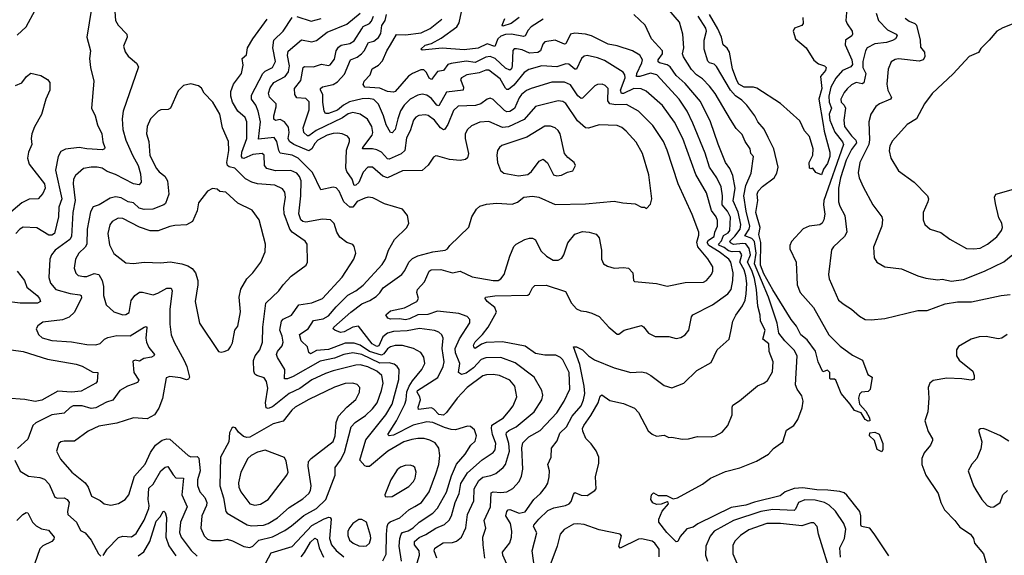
# Model space of a CAD drawing. Extents: x 1550320 to 1685906, y 509093 to 640511.
# Tile 506 of 532: x 1646502 to 1653015, y 621945 to 625491. Entities that reach past the tile are written whole.
import ezdxf

# ---------------------------------------------------------------- set-up
doc = ezdxf.new("R2010")
doc.units = 0

msp = doc.modelspace()

# ---------------------------------------------------------------- linework, layer by layer
at = {"layer": '0CON20XD'}
for points in [[(1646976.2, 625565), (1646946.4, 625375), (1646969.6, 625285), (1646964.4, 625235), (1646971.1, 625175), (1646993.3, 625085), (1646976.9, 624905), (1647000.6, 624855), (1647015.7, 624795), (1647045.4, 624735.4), (1647051.7, 624681.7), (1647064, 624645), (1647063.3, 624635), (1647050.5, 624629.5), (1646946, 624636), (1646895, 624644.2), (1646805, 624634.6), (1646775, 624618.8), (1646755.4, 624585), (1646738.6, 624495), (1646781.1, 624305), (1646760.7, 624250.7), (1646759.5, 624185), (1646732.5, 624075), (1646715, 624064.7), (1646695, 624065.3), (1646615, 624114), (1646525, 624116.7), (1646502, 624105), (1646475.8, 624075)], [(1646485, 625389.2), (1646544.5, 625445), (1646605, 625554)], [(1647126.1, 625605), (1647136.4, 625486.4), (1647152.9, 625455), (1647210.8, 625395), (1647212.5, 625375), (1647188.6, 625315), (1647198.7, 625278.7), (1647220.2, 625250.2), (1647274.4, 625204.4), (1647288.3, 625178.3), (1647185.4, 624885), (1647179.3, 624835), (1647184.7, 624765), (1647203.3, 624693.2), (1647247.2, 624595), (1647285.4, 624525.4), (1647301.1, 624471.1), (1647305.8, 624415), (1647292.6, 624397.4), (1647255, 624404.4), (1647136.6, 624466.6), (1647081.5, 624485), (1647048, 624508), (1647015.3, 624515.3), (1646975, 624515.4), (1646924, 624505), (1646870.3, 624459.7), (1646857.1, 624435), (1646854.7, 624405), (1646869.5, 624295), (1646854.3, 624215), (1646844.2, 624055), (1646834.4, 624035.6), (1646735.7, 623964.3), (1646712.5, 623935), (1646701.5, 623905), (1646695.5, 623784.5), (1646705, 623747.5), (1646740.6, 623705), (1646835, 623677.9), (1646899.1, 623669.1), (1646908.6, 623665), (1646911.5, 623648.5), (1646864.7, 623555.3), (1646829.4, 623520.6), (1646785, 623504.1), (1646655, 623488.1), (1646622, 623465), (1646610, 623445), (1646627.3, 623407.3), (1646650, 623385), (1646715, 623366.4), (1646845, 623359.1), (1646945, 623340.4), (1647005, 623338.2), (1647033.4, 623346.6), (1647063.1, 623376.9), (1647085, 623386.2), (1647145, 623400), (1647231.8, 623398.2), (1647325, 623455.6), (1647338.8, 623458.8), (1647343.8, 623453.8), (1647337.2, 623382.8), (1647340.7, 623355), (1647355, 623320), (1647394.3, 623275), (1647389.2, 623265), (1647373.4, 623256.6), (1647322.4, 623247.6), (1647295, 623230.8), (1647265, 623237.5), (1647250.2, 623229.8), (1647257.1, 623155), (1647290.5, 623105), (1647281.3, 623088.7), (1647252.5, 623077.5), (1647215, 623065.3), (1647165, 623035.3), (1647117.8, 622972.2), (1647075, 622958.2), (1647005, 622920.6), (1646975, 622916.5), (1646915, 622933.3), (1646855, 622934.1), (1646835.6, 622924.4), (1646795, 622886.5), (1646714.2, 622875.8), (1646608.9, 622821.1), (1646589.2, 622805), (1646555, 622714), (1646488.2, 622651.8)], [(1652251.5, 621941.5), (1652155, 622087.9), (1652125, 622123.6), (1652070, 622135), (1652065.5, 622145.5), (1652066.7, 622206.7), (1652059.1, 622235), (1651973.2, 622343.2), (1651955, 622358.5), (1651927.6, 622367.6), (1651847.1, 622377.1), (1651775, 622378.8), (1651682, 622392), (1651625, 622387.9), (1651566.2, 622365), (1651531.9, 622338.1), (1651363.3, 622296.6), (1651305, 622275.9), (1651209.3, 622260.7), (1650986.9, 622153.1), (1650957.9, 622132.1), (1650915, 622119.5), (1650871.1, 622068.9), (1650855.5, 622035), (1650845, 622033.1), (1650782.5, 622095), (1650728.8, 622165), (1650728.8, 622185), (1650752.6, 622237.4), (1650793.3, 622285), (1650792.5, 622295), (1650785, 622298.8), (1650745, 622282.5), (1650715, 622280), (1650691.2, 622291.2), (1650676.2, 622315), (1650681.2, 622345), (1650695, 622358.8), (1650725, 622340), (1650781.2, 622341.2), (1650825, 622318), (1650853.3, 622325), (1651018.8, 622415), (1651071.2, 622455), (1651170.7, 622499.3), (1651266.2, 622523.8), (1651375, 622568.1), (1651456.2, 622615), (1651488.3, 622651.7), (1651551.2, 622695), (1651575, 622773.3), (1651622, 622805), (1651648.9, 622845), (1651677.8, 622922.2), (1651685.3, 622965), (1651675, 623000), (1651644.6, 623045), (1651633.9, 623073.9), (1651644.5, 623265), (1651625, 623303.3), (1651563.7, 623363.7), (1651524.3, 623415), (1651512.1, 623482.1), (1651455.2, 623655), (1651363.7, 623875), (1651373.6, 623945), (1651362.4, 624022.4), (1651345, 624043.1), (1651299.7, 624059.7), (1651328.4, 624105), (1651331.8, 624125), (1651306.5, 624223.5), (1651291.6, 624325), (1651305, 624394.4), (1651340.3, 624475), (1651356.9, 624585), (1651338.9, 624605), (1651333.3, 624635), (1651300, 624685), (1651280.9, 624730.9), (1651240.8, 624770.8), (1651205, 624831.4), (1651102.2, 625002.2), (1651065, 625051.8), (1651018.6, 625098.6), (1650979.3, 625125), (1650945, 625162.3), (1650892.7, 625245), (1650886, 625265), (1650894.7, 625305), (1650889.6, 625395), (1650865.5, 625475), (1650795, 625555.8)], [(1651974.2, 625565), (1651967.1, 625485), (1651975, 625463.8), (1652009.2, 625415), (1652010.8, 625395), (1652006, 625385), (1651965.4, 625354.6), (1651962.9, 625325), (1652006.8, 625225), (1652012, 625195), (1652000.7, 625179.3), (1651944.6, 625155), (1651900.3, 625105), (1651867.2, 625045), (1651853.6, 624985), (1651857.5, 624945), (1651871.2, 624905), (1651856.1, 624865), (1651860.1, 624825), (1651895, 624747.5), (1651945, 624682.8), (1651951.3, 624665), (1651822.2, 624295), (1651818.6, 624265), (1651827.5, 624202.5), (1651821.1, 624165), (1651811.4, 624145), (1651795, 624132.5), (1651725, 624124.4), (1651684.5, 624105.5), (1651607, 624023), (1651595.7, 623995), (1651595.7, 623975), (1651638.8, 623885), (1651645.4, 623735.4), (1651665.5, 623685), (1651751.9, 623585), (1651855.5, 623405.5), (1651930, 623330), (1652010, 623270), (1652076.4, 623236.4), (1652111.7, 623141.7), (1652140, 623125), (1652127, 623043), (1652115, 623030), (1652070, 623025), (1652058.3, 623011.7), (1652050, 622985), (1652056.7, 622945), (1652098.6, 622898.6), (1652124.2, 622855), (1652125.8, 622835), (1652115, 622832.9), (1652094.4, 622844.4), (1652067.5, 622887.5), (1652023.6, 622903.6), (1651996.4, 622946.4), (1651936.4, 623016.4), (1651900, 623105), (1651891.7, 623111.7), (1651865, 623110), (1651860, 623115), (1651860, 623155), (1651845, 623170), (1651815, 623160), (1651784.3, 623225), (1651765.3, 623295.3), (1651711.4, 623371.4), (1651668.1, 623405), (1651641.4, 623461.4), (1651606.1, 623506.1), (1651485, 623701.9), (1651425, 623807.8), (1651403.3, 623865), (1651405.1, 624015), (1651391.2, 624068.8), (1651400, 624115), (1651371.7, 624215), (1651385.3, 624295), (1651380.7, 624335), (1651387.7, 624355), (1651415, 624386.9), (1651493.1, 624445), (1651511.5, 624475), (1651518.9, 624515), (1651490, 624635), (1651452.2, 624712.2), (1651426.7, 624766.7), (1651384.8, 624814.8), (1651364.6, 624855), (1651312.3, 624925), (1651278.7, 624958.7), (1651237.4, 624987.4), (1651204.3, 625025), (1651111.8, 625181.8), (1651095, 625196.9), (1651065, 625206.2), (1651055, 625215.7), (1651028.9, 625295), (1651030.4, 625355), (1651044.7, 625415), (1651040.5, 625435), (1650990.7, 625515)], [(1648905, 621907.8), (1648926.8, 621953.2), (1648927.8, 622082.2), (1648931.9, 622135), (1648939.6, 622155), (1648953.4, 622166.6), (1649016.8, 622193.2), (1649075, 622244.7), (1649115, 622266.8), (1649160.5, 622295), (1649211.2, 622365), (1649255, 622483.8), (1649274.1, 622545.9), (1649280.8, 622605), (1649274.6, 622655), (1649249.4, 622689.4), (1649215, 622708), (1649177.1, 622717.1), (1649135, 622718.8), (1649095, 622712.2), (1649042.7, 622695), (1648936.5, 622635), (1648815, 622533.8), (1648795, 622531.8), (1648785, 622537.5), (1648751.5, 622575), (1648790.7, 622709.3), (1648924.5, 622875.5), (1648965, 622946.5), (1649010.4, 623109.6), (1649011.8, 623175), (1648999.1, 623195), (1648979.2, 623209.2), (1648945, 623219.8), (1648885, 623217.2), (1648765, 623273.4), (1648705, 623286.2), (1648645, 623274.3), (1648585, 623250.9), (1648489.1, 623230.9), (1648310.9, 623129.1), (1648273.1, 623113.1), (1648253.6, 623113.6), (1648256, 623175), (1648206.5, 623255), (1648201.5, 623275), (1648208.1, 623295), (1648237.3, 623332.7), (1648243.8, 623355), (1648238.4, 623395), (1648222.4, 623435), (1648233.9, 623495), (1648245, 623507.3), (1648300, 623535), (1648347.6, 623602.4), (1648435, 623615.4), (1648504.7, 623645.3), (1648635, 623786.9), (1648713.3, 623905), (1648724.4, 623945), (1648715, 623990), (1648705, 624002), (1648665.9, 624015.9), (1648620.6, 624050.6), (1648600, 624085), (1648582.2, 624142.2), (1648558.8, 624165), (1648505, 624170.8), (1648395, 624150), (1648375, 624154.1), (1648362.5, 624165), (1648348.6, 624205), (1648361.5, 624325), (1648363.9, 624425), (1648353.5, 624453.5), (1648335, 624475.8), (1648295, 624492.2), (1648195, 624490.2), (1648135.7, 624505.7), (1648121.8, 624525), (1648119.5, 624595), (1648105.8, 624605.8), (1648045, 624598.1), (1647985, 624572.5), (1647974.7, 624574.7), (1647969.2, 624585), (1647971.3, 624615), (1648003.6, 624705), (1648004, 624814), (1647993.6, 624843.6), (1647945.4, 624885), (1647909.3, 624945), (1647897.7, 624985), (1647897.9, 625015), (1647915.5, 625065), (1647968.5, 625135), (1647979.1, 625189.1), (1647974, 625235), (1648001.4, 625258.6), (1648009.4, 625305), (1648043.3, 625365), (1648138.8, 625495)], [(1649026.5, 621905), (1649012.8, 622005), (1649016.5, 622055), (1649025.3, 622085), (1649034.8, 622095.2), (1649072.3, 622107.7), (1649105, 622127.6), (1649145.4, 622165), (1649235.6, 622224.4), (1649265, 622257.9), (1649326.2, 622363.8), (1649358.8, 622471.2), (1649392.1, 622547.9), (1649449.6, 622615), (1649487.1, 622672.9), (1649515, 622700.8), (1649523.1, 622735), (1649511.1, 622775), (1649485, 622797.1), (1649465, 622798.9), (1649384.6, 622775.4), (1649355, 622777.5), (1649311.6, 622791.6), (1649235, 622823.2), (1649195, 622828.4), (1649105, 622806.7), (1648975, 622739.5), (1648945.5, 622735.5), (1648936.7, 622745), (1648994.3, 622835), (1649049.8, 622945), (1649059, 622975), (1649063, 623027), (1649077.9, 623065), (1649099.6, 623100.4), (1649161.1, 623175), (1649182.1, 623215), (1649176.1, 623256.1), (1649155, 623286.5), (1649106, 623315), (1649035, 623334.7), (1648985, 623333.6), (1648955, 623325.3), (1648935, 623312.5), (1648911.4, 623278.6), (1648895, 623268.9), (1648815, 623294.1), (1648755, 623335.5), (1648715, 623349.5), (1648655, 623349), (1648579.8, 623320.2), (1648545, 623308.3), (1648465, 623300.2), (1648425, 623278.6), (1648415, 623286.7), (1648405, 623324.5), (1648364.1, 623365), (1648353.5, 623406.5), (1648410.9, 623445), (1648445, 623500.4), (1648509, 623511), (1648545, 623530.5), (1648595, 623589.4), (1648673.4, 623666.6), (1648724.8, 623695.2), (1648775, 623732.9), (1648899.6, 623870.4), (1648921.5, 623905), (1648942.2, 623965), (1648980.8, 624035), (1649063.3, 624115), (1649076.4, 624143.6), (1649066.7, 624195), (1649035, 624236.7), (1648915, 624272.5), (1648837.7, 624312.3), (1648806.5, 624316.5), (1648785, 624309.6), (1648735, 624286.5), (1648705, 624250.7), (1648685, 624249.1), (1648645.5, 624285.5), (1648616.2, 624355), (1648595, 624377.1), (1648575, 624382.9), (1648494.5, 624364.5), (1648438.5, 624478.5), (1648345, 624573.8), (1648305, 624593.5), (1648225, 624606.4), (1648215.2, 624625.2), (1648203.7, 624683.7), (1648185, 624710.9), (1648080.6, 624700.6), (1648094.7, 624815.3), (1648080.2, 624885), (1648064.5, 624924.5), (1648035.9, 624965), (1648035, 624991.2), (1648110.3, 625135), (1648125, 625149.4), (1648174.3, 625175.7), (1648194, 625214), (1648177, 625305), (1648183.1, 625355), (1648244.7, 625415.3), (1648305, 625505.7)], [(1649131.3, 621895), (1649146.2, 621945), (1649143.9, 621975), (1649112.8, 622015), (1649114.2, 622035), (1649145, 622062.2), (1649188.5, 622081.5), (1649255, 622124.7), (1649311.8, 622148.2), (1649342.4, 622177.6), (1649357.9, 622205), (1649383.6, 622295), (1649408.8, 622355), (1649420.4, 622419.6), (1649465, 622491.5), (1649562.2, 622577.8), (1649634.5, 622625), (1649647.7, 622642.3), (1649652.4, 622685), (1649630.3, 622745), (1649622.3, 622785), (1649624.5, 622805.5), (1649701.5, 622855), (1649745, 622905.6), (1649765.5, 622935), (1649790.7, 622995), (1649776.7, 623065), (1649744.3, 623105), (1649675, 623135.8), (1649635, 623142.9), (1649589.4, 623140.6), (1649565, 623132.9), (1649461.5, 623055), (1649396.2, 622985), (1649325, 622890), (1649305, 622873.7), (1649275, 622876.2), (1649242.1, 622912.1), (1649225, 622921.8), (1649140.6, 622910.6), (1649137.9, 622925), (1649153.1, 622975), (1649149.1, 622995), (1649130.6, 623025), (1649132.5, 623035), (1649268.7, 623121.3), (1649303.5, 623195), (1649309.2, 623225), (1649297.4, 623315), (1649303.3, 623383.3), (1649295, 623404.2), (1649275, 623421.1), (1649245, 623432.7), (1649146.5, 623446.5), (1649065, 623431.2), (1648975, 623426), (1648935, 623415.2), (1648905, 623390.9), (1648877.9, 623332.1), (1648865, 623326.2), (1648832.6, 623345), (1648742.4, 623462.4), (1648705, 623455.9), (1648647.5, 623425), (1648625, 623420), (1648586, 623435), (1648575.8, 623445), (1648578.9, 623455), (1648692.3, 623555), (1648765, 623608.9), (1648818, 623632), (1648860.9, 623659.1), (1648885, 623681.8), (1648906.2, 623715), (1649029.5, 623805), (1649050.6, 623829.4), (1649075.4, 623885), (1649101, 623909), (1649135, 623926.9), (1649235, 623954.7), (1649315.3, 623964.7), (1649331.9, 623975), (1649346.7, 623995), (1649473, 624117), (1649492.9, 624185), (1649523, 624237), (1649545, 624256.9), (1649589.6, 624270.4), (1649655, 624276.1), (1649760.3, 624269.7), (1649795, 624282.5), (1649836.7, 624315), (1649895, 624323.1), (1649935, 624315.6), (1650045, 624266.5), (1650245, 624271.5), (1650435, 624290), (1650491.7, 624278.3), (1650573, 624273), (1650615, 624250), (1650635, 624250), (1650648.3, 624241.7), (1650675, 624270), (1650682.5, 624305), (1650663.4, 624463.4), (1650621.5, 624605), (1650579.7, 624679.7), (1650513.6, 624753.6), (1650485, 624776.5), (1650455, 624790.5), (1650334.3, 624795.7), (1650265, 624772.5), (1650244, 624775), (1650191.5, 624821.5), (1650115, 624936.2), (1650095, 624949.6), (1650065, 624954.7), (1649915, 624916.8), (1649838.7, 624831.3), (1649735, 624781.4), (1649695, 624776.4), (1649605, 624817.3), (1649545, 624812.9), (1649491.2, 624788.8), (1649463.1, 624765), (1649448.9, 624735), (1649448.5, 624705), (1649471.1, 624605), (1649464.5, 624575.5), (1649451.2, 624565), (1649415, 624558.2), (1649345, 624564.7), (1649268, 624588), (1649255, 624590), (1649238.3, 624581.7), (1649203, 624527), (1649165, 624492.9), (1649035, 624490), (1648935, 624444.2), (1648905, 624454.1), (1648835.3, 624515.3), (1648805, 624514.5), (1648775, 624482.2), (1648745, 624412.7), (1648725.6, 624395), (1648715, 624394.4), (1648701.4, 624435), (1648666.4, 624485), (1648658.6, 624508.6), (1648663, 624627), (1648684.6, 624685), (1648682.6, 624702.6), (1648669.6, 624719.6), (1648635, 624734.6), (1648605, 624739.4), (1648575, 624737.8), (1648535, 624725.6), (1648475, 624694.3), (1648455, 624672.5), (1648435, 624635.3), (1648415, 624622.6), (1648315, 624664), (1648285.9, 624685), (1648277, 624705), (1648283.9, 624745), (1648279.1, 624779.1), (1648254, 624814), (1648225, 624830.3), (1648194.8, 624824.8), (1648182.5, 624832.5), (1648182.8, 624855), (1648199.2, 624915), (1648197.5, 624935), (1648155, 624978.1), (1648147.2, 625005), (1648159.5, 625040.5), (1648183.5, 625075), (1648256.9, 625115), (1648279.7, 625145), (1648286.5, 625185), (1648272.5, 625255), (1648277.6, 625282.4), (1648365, 625357.1), (1648435, 625345.4), (1648465, 625352.5), (1648535, 625408.1), (1648665, 625462.5), (1648753.1, 625535)], [(1648335, 625512.9), (1648429.5, 625480.5), (1648495, 625500)], [(1649567.1, 622015), (1649565.3, 622065), (1649586.2, 622125), (1649574.6, 622175), (1649615.4, 622265.4), (1649621.7, 622358.3), (1649635, 622365.7), (1649685, 622360.7), (1649724.6, 622365.4), (1649765, 622388.1), (1649805, 622433.1), (1649822.4, 622467.6), (1649829.3, 622515), (1649823.3, 622656.7), (1649830.5, 622689.5), (1649870.8, 622729.1), (1649945, 622771.1), (1650055, 622887.3), (1650103.8, 622965), (1650140, 623045), (1650137.6, 623155), (1650095, 623240), (1650079.2, 623255), (1650049.4, 623269.4), (1649975, 623268.8), (1649915, 623280.8), (1649845, 623328.8), (1649695, 623358.2), (1649586.8, 623353.2), (1649557.7, 623342.3), (1649515, 623314.4), (1649508.5, 623318.5), (1649504.7, 623335), (1649515, 623357.8), (1649563.5, 623406.5), (1649600.8, 623455), (1649655.5, 623555), (1649644.4, 623585), (1649593.8, 623625), (1649580, 623645), (1649583.3, 623655), (1649645, 623663.3), (1649862.9, 623667.1), (1649875, 623676.2), (1649895, 623716.2), (1649909.4, 623730.6), (1649985, 623732.9), (1650112.1, 623692.1), (1650152.9, 623615), (1650185, 623576), (1650213.2, 623563.2), (1650249.7, 623559.7), (1650287.6, 623547.6), (1650335.5, 623525.5), (1650398.8, 623455), (1650455, 623408), (1650465, 623408.8), (1650500, 623435), (1650615, 623465.8), (1650628, 623458), (1650662.5, 623415), (1650705, 623394.4), (1650795, 623392.9), (1650845, 623380), (1650875, 623387.1), (1650905, 623404.4), (1650928.2, 623435), (1650946.4, 623523.6), (1650953.9, 623536.1), (1651085, 623602.7), (1651186.5, 623675), (1651208, 623705), (1651219.7, 623765), (1651221.9, 623815), (1651206.4, 623886.4), (1651191.8, 623905), (1651127.9, 623955), (1651060.7, 623995), (1651049.6, 624015), (1651058.4, 624031.6), (1651095.1, 624054.9), (1651100.5, 624085), (1651117.5, 624125), (1651118.8, 624161.2), (1651110, 624185), (1651077.5, 624227.5), (1651045, 624345.7), (1650975, 624465.7), (1650887.8, 624705), (1650832.9, 624812.9), (1650755, 624922.2), (1650645, 625018.5), (1650613.9, 625033.9), (1650565, 625035.8), (1650495, 625002.7), (1650481.9, 625001.9), (1650477.2, 625025), (1650506.6, 625106.6), (1650505.7, 625125.7), (1650493, 625143), (1650370.1, 625220.1), (1650325, 625239.7), (1650255, 625253.1), (1650235, 625248.8), (1650218.8, 625235), (1650185, 625164.4), (1650175, 625163.8), (1650135, 625196.2), (1650115, 625200), (1650055, 625179.3), (1649954.8, 625185.2), (1649869, 625161), (1649838.9, 625141.1), (1649771.5, 625058.5), (1649735, 625028.8), (1649725, 625028.5), (1649715, 625037.8), (1649679.8, 625099.8), (1649605, 625156), (1649585, 625157.1), (1649540.2, 625139.8), (1649460.8, 625125), (1649425, 625107.3), (1649417.5, 625095), (1649437.7, 625045), (1649434.6, 625025.4), (1649325, 625011.1), (1649275, 624921.2), (1649262.3, 624925), (1649225, 624968.4), (1649195, 624991.8), (1649165, 624998.4), (1649135, 624992.2), (1649084.6, 624965), (1649046.1, 624925), (1649021.5, 624888.5), (1649002.8, 624835), (1648985, 624764.5), (1648965, 624742.5), (1648955, 624744.4), (1648925, 624795.6), (1648909.4, 624855), (1648875, 624932.9), (1648845, 624962.5), (1648808.8, 624968.8), (1648766.7, 624966.7), (1648683.8, 624946.2), (1648644.2, 624925.8), (1648605, 624892.3), (1648545, 624869.7), (1648525, 624870), (1648516.2, 624885), (1648508, 624945), (1648508, 624995), (1648492.4, 625025), (1648492.6, 625035), (1648504.2, 625045.8), (1648575, 625061.8), (1648605, 625080), (1648649.4, 625130.6), (1648689.1, 625225), (1648735, 625243.2), (1648762.8, 625265), (1648780.3, 625285), (1648809.2, 625340.8), (1648845, 625349.3), (1648875, 625373.2), (1648891.2, 625398.8), (1648897.4, 625452.6), (1648920.3, 625485), (1648927.6, 625525)], [(1648765, 625429.6), (1648775, 625446.3), (1648815, 625465.9), (1648828.3, 625481.7), (1648841.7, 625515)], [(1649724.7, 621885), (1649698.9, 621945), (1649696.2, 621965), (1649743.8, 622026.2), (1649755.3, 622065), (1649756.9, 622105), (1649747.6, 622155), (1649717.8, 622205), (1649724.8, 622235.2), (1649733.8, 622246.2), (1649745, 622248.8), (1649805, 622222.8), (1649845, 622231.5), (1649903.5, 622315), (1649947.5, 622355), (1649980, 622395), (1649995, 622422.5), (1650004.3, 622465), (1650005.6, 622505), (1649994.5, 622545.5), (1650016.7, 622595), (1650019.4, 622655), (1650057.5, 622702.5), (1650075, 622754.4), (1650118.2, 622795), (1650156.9, 622865), (1650215.3, 622935), (1650232.5, 622975), (1650241, 623015), (1650236.4, 623065), (1650207.7, 623207.7), (1650165, 623325.8), (1650185, 623325.4), (1650225, 623304.5), (1650265.6, 623265), (1650305, 623239.1), (1650435, 623186.9), (1650545.5, 623155.5), (1650615, 623158.8), (1650645, 623152.5), (1650676.1, 623136.1), (1650765, 623070), (1650815, 623052.5), (1650895.4, 623084.6), (1650981.1, 623168.9), (1651075, 623221.2), (1651116, 623305), (1651195, 623376.7), (1651206.6, 623426.6), (1651218.5, 623495), (1651239.5, 623535), (1651284.3, 623595.7), (1651300.8, 623635), (1651308.5, 623675), (1651311.5, 623745), (1651304.4, 623795.6), (1651293.4, 623835), (1651266.6, 623885), (1651279.6, 623935), (1651265, 623956.3), (1651215, 623954.7), (1651189.9, 623959.9), (1651162.2, 623982.2), (1651131.4, 623995), (1651124.8, 624005), (1651143.6, 624026.4), (1651156.9, 624063.1), (1651189, 624081), (1651199.1, 624095), (1651203.2, 624183.2), (1651185, 624222.8), (1651148.1, 624265), (1651151.3, 624325), (1651141.2, 624385), (1651112.9, 624445), (1651064.2, 624514.2), (1651037.3, 624607.3), (1650955.2, 624805.2), (1650916.2, 624886.2), (1650863.9, 624965), (1650715.6, 625125.6), (1650675, 625136.7), (1650604.8, 625114.8), (1650581.2, 625115), (1650584.2, 625135), (1650618.1, 625205), (1650621.8, 625225), (1650605, 625255.5), (1650555, 625285.3), (1650455, 625318.8), (1650395, 625330), (1650283.7, 625383.6), (1650244.7, 625394.7), (1650175, 625402.3), (1650144.4, 625395), (1650115, 625331.1), (1650105, 625329.2), (1650043.9, 625356.1), (1649976.2, 625343.8), (1649961.9, 625328.1), (1649947.8, 625285), (1649930, 625275), (1649875, 625269), (1649825, 625291.2), (1649788.9, 625298.9), (1649772.4, 625297.6), (1649763.6, 625286.4), (1649760, 625185), (1649755, 625166.9), (1649745, 625157.5), (1649715, 625170.5), (1649646.4, 625235), (1649615, 625248.5), (1649585, 625243.3), (1649515, 625206.7), (1649455, 625215.9), (1649355, 625201.9), (1649335, 625194), (1649305, 625155.5), (1649265, 625148.5), (1649225, 625095.6), (1649210, 625105), (1649192, 625142), (1649175, 625158.5), (1649155, 625158.4), (1649100.9, 625135), (1649073.7, 625116.3), (1648985, 625015.6), (1648975, 625011.1), (1648935, 625015.7), (1648885, 625038), (1648785.5, 625045.5), (1648773, 625063), (1648780.8, 625085), (1648819.2, 625125), (1648833.6, 625166.4), (1648875, 625189.2), (1648901.3, 625218.7), (1648930, 625285), (1648955.3, 625324.7), (1648995, 625393.1), (1649055, 625391.4), (1649157.1, 625405), (1649218.1, 625431.9), (1649293.4, 625495)], [(1649964.2, 625495.7), (1649885, 625443.3), (1649865, 625422.7), (1649844.7, 625385.3), (1649835, 625379.3), (1649755, 625396.2), (1649715, 625393), (1649685, 625381.5), (1649664.3, 625365), (1649645, 625314.5), (1649595, 625331.3), (1649535, 625303.6), (1649442.6, 625292.6), (1649296.4, 625303.6), (1649165, 625289.2), (1649156.2, 625295), (1649185, 625323.4), (1649225, 625333.2), (1649290.9, 625369.1), (1649392.7, 625445), (1649408.6, 625471.4), (1649425, 625543.8)], [(1649806.5, 625505), (1649752.9, 625465), (1649698.3, 625448.3), (1649692.5, 625455), (1649712, 625498)], [(1651486.1, 623225), (1651459.1, 623295), (1651456.9, 623345), (1651417.7, 623375), (1651433.1, 623435), (1651402, 623495), (1651399.4, 623535), (1651384, 623594), (1651376.9, 623705), (1651362.5, 623777.5), (1651345, 623830.5), (1651316.1, 623885), (1651335.4, 623935), (1651326.8, 623976.8), (1651305, 624006.5), (1651285, 624010.3), (1651223.4, 624003.4), (1651205, 624012.7), (1651199.6, 624025), (1651232.9, 624057.1), (1651268.3, 624105), (1651272.7, 624135), (1651255, 624217.1), (1651221.7, 624291.7), (1651234.4, 624375), (1651220.1, 624460.1), (1651199.2, 624505), (1651170.8, 624545), (1651123.3, 624666.7), (1651071.1, 624815), (1651005, 624948.5), (1650905, 625068.7), (1650845, 625122.2), (1650805, 625178.6), (1650785, 625191.7), (1650734.2, 625205), (1650725, 625212.9), (1650726.1, 625225), (1650753.9, 625265), (1650754.5, 625285), (1650680.6, 625365), (1650639.4, 625455), (1650565, 625525.5)], [(1651681.4, 625505), (1651684, 625465), (1651675, 625452), (1651626.2, 625435), (1651618.6, 625415), (1651634.5, 625365), (1651704.3, 625304.3), (1651755, 625223.1), (1651785, 625198.9), (1651825.9, 625185.9), (1651836.4, 625175), (1651832, 625155), (1651799, 625115), (1651808.9, 625035), (1651787.8, 624965), (1651816.4, 624796.4), (1651822.8, 624752.8), (1651860.8, 624615), (1651860.4, 624585), (1651845, 624540), (1651818.9, 624501.1), (1651805, 624463.8), (1651768.3, 624478.3), (1651748.8, 624508.8), (1651735, 624503.3), (1651727, 624507), (1651724.7, 624545), (1651747.7, 624595), (1651751.1, 624635), (1651726.7, 624716.7), (1651694.4, 624755), (1651661.7, 624821.7), (1651535, 624936.2), (1651377.6, 625037.6), (1651355, 625045.4), (1651295, 625044.8), (1651259.2, 625065), (1651245, 625087.8), (1651216.3, 625165), (1651197.1, 625277.1), (1651182.4, 625302.4), (1651155, 625325.8), (1651143.3, 625375), (1651119.8, 625429.8), (1651064.9, 625524.9)], [(1652168.5, 625535), (1652183.8, 625485), (1652243.2, 625423.2), (1652298.8, 625395), (1652307.5, 625385), (1652294.5, 625365), (1652275, 625352.8), (1652235, 625340.7), (1652159.5, 625330.5), (1652108.2, 625305), (1652096.1, 625283.9), (1652080.2, 625215), (1652080.2, 625175), (1652098.1, 625135), (1652086.7, 625073.2), (1652075, 625067.5), (1652035, 625075.3), (1652005, 625060.4), (1651975, 625033.6), (1651955, 625010), (1651932.9, 624965), (1651935.5, 624945), (1651955, 624924.5), (1651963.7, 624905), (1651953.1, 624826.9), (1651959, 624785), (1652005, 624721.3), (1652033.2, 624693.2), (1652038.1, 624675), (1652005, 624631.6), (1651969, 624561), (1651931.2, 624445), (1651917.5, 624375), (1651918.6, 624285), (1651927, 624257), (1651961.1, 624195), (1651972.7, 624085), (1651957.7, 624055), (1651885, 623986.5), (1651872.7, 623967.3), (1651851.5, 623805), (1651855.6, 623775), (1651919.2, 623635), (1651955, 623604.3), (1652005, 623574.2), (1652058.3, 623528.3), (1652095, 623506.2), (1652135, 623503.8), (1652225, 623512.9), (1652444.1, 623565.9), (1652505, 623565.3), (1652625, 623608.8), (1652705, 623622.2), (1652797.8, 623622.2), (1652995, 623665.7), (1653055, 623670.6)], [(1652360.3, 625500.3), (1652385, 625482), (1652424.4, 625465), (1652433.9, 625453.9), (1652457.8, 625355), (1652459.8, 625309.8), (1652486.2, 625276.2), (1652489.1, 625245), (1652478, 625225), (1652452.5, 625217.5), (1652315, 625231.9), (1652292.2, 625227.8), (1652267.5, 625212.5), (1652247, 625163), (1652237.3, 625065), (1652244.5, 625025.5), (1652269.6, 624975), (1652261.4, 624965), (1652190, 624935), (1652165, 624916.9), (1652132.2, 624865), (1652118.9, 624815), (1652124.3, 624695), (1652120, 624665), (1652060, 624545), (1652047.8, 624477.8), (1652054.6, 624444.6), (1652081.9, 624385), (1652146, 624265), (1652204, 624185), (1652210, 624165), (1652204.4, 624125), (1652149.2, 623985), (1652154, 623915), (1652172.5, 623885), (1652224.2, 623854.2), (1652335, 623842.5), (1652442.5, 623795), (1652495, 623780), (1652575, 623768.8), (1652605, 623774), (1652665, 623760), (1652745, 623770.8), (1652884.7, 623825.3), (1653011.9, 623888.1), (1653205, 624045.6)], [(1649261.1, 621925), (1649244.7, 621975), (1649248, 621992), (1649303.6, 622026.4), (1649365, 622030), (1649392.1, 622037.9), (1649425.3, 622064.7), (1649453.9, 622126.1), (1649464.5, 622215.5), (1649505.7, 622304.3), (1649509.2, 622385), (1649539.7, 622440.3), (1649565, 622461.8), (1649617.8, 622472.2), (1649652.6, 622487.4), (1649700.9, 622525), (1649715.3, 622545), (1649742.6, 622635), (1649738.3, 622685), (1649719.3, 622745), (1649722, 622758), (1649738.1, 622771.9), (1649785.7, 622794.3), (1649904.4, 622895.6), (1649956.8, 622975), (1649962.5, 623005), (1649956.4, 623035), (1649904.2, 623124.2), (1649779.4, 623219.4), (1649685, 623254.7), (1649585, 623251.9), (1649555, 623240.3), (1649504, 623185), (1649455, 623150.2), (1649425, 623141.8), (1649405, 623154.2), (1649413.5, 623215), (1649384.8, 623284.8), (1649383.5, 623315), (1649411, 623379), (1649480.6, 623485), (1649479.4, 623505), (1649461.4, 623525), (1649406.7, 623545), (1649265, 623560.5), (1649201.9, 623538.1), (1649135, 623536.6), (1649080.6, 623509.4), (1649055, 623503.5), (1649015, 623511.5), (1648955, 623507.2), (1648937.8, 623515), (1648923.5, 623536.5), (1648955, 623563.1), (1649047, 623583), (1649130, 623625), (1649139.2, 623645), (1649129.2, 623685), (1649132.5, 623705), (1649180.6, 623755), (1649211.1, 623825), (1649224.7, 623835.3), (1649287.1, 623837.1), (1649364.5, 623815.5), (1649415, 623825.5), (1649495, 623789.3), (1649635, 623763.2), (1649666.2, 623765), (1649684.3, 623775), (1649706.7, 623805), (1649743.1, 623925), (1649770, 623990), (1649785, 624004), (1649843.3, 624035), (1649875, 624044.2), (1649895, 624043.8), (1649913.9, 624033.9), (1649949.8, 623959.8), (1649987.5, 623925), (1650031.7, 623898.3), (1650065, 623898.5), (1650088.1, 623911.9), (1650101.8, 623935), (1650127.2, 624012.8), (1650175, 624072), (1650225, 624088.6), (1650270, 624085), (1650315, 624070), (1650335, 624047.5), (1650350, 623965), (1650350.6, 623905), (1650364.6, 623874.6), (1650389.8, 623859.8), (1650435, 623846.5), (1650495, 623851.1), (1650530, 623845), (1650558.8, 623815), (1650562.5, 623765), (1650568.3, 623758.3), (1650715, 623744.4), (1650785, 623727.5), (1650905, 623750), (1651026, 623754), (1651045, 623764.4), (1651077.5, 623805), (1651087.1, 623825), (1651086.9, 623855), (1651055, 623906.9), (1650987.6, 623987.6), (1650982.2, 624017.8), (1650995.3, 624065), (1650994.6, 624085), (1650950.5, 624200.5), (1650857.9, 624405), (1650785, 624628), (1650760.4, 624685), (1650690.4, 624790.4), (1650595, 624884.5), (1650515, 624930), (1650445, 624927.8), (1650404.6, 624935), (1650391.6, 624955), (1650394.6, 625034.6), (1650375, 625055.6), (1650355, 625063.3), (1650325, 625063.1), (1650307, 625053), (1650225, 624970.9), (1650215, 624970.4), (1650195, 624986.2), (1650145, 625058.9), (1650105, 625078.2), (1650023, 625077), (1649885, 625035.3), (1649855, 625021.4), (1649821.3, 624995), (1649806.3, 624973.7), (1649776.1, 624903.9), (1649745, 624883.2), (1649725, 624881.8), (1649709.2, 624889.2), (1649635, 624962.2), (1649615, 624970.6), (1649595, 624964.4), (1649552.9, 624935), (1649517.7, 624922.3), (1649401.4, 624918.6), (1649370.9, 624889.1), (1649333.2, 624796.8), (1649315, 624766.7), (1649305, 624761.8), (1649285, 624776.2), (1649245, 624826.7), (1649205, 624856.9), (1649185, 624862.3), (1649142.4, 624857.6), (1649122.5, 624845), (1649107.1, 624825), (1649084.7, 624755.3), (1649060.6, 624709.4), (1649050.4, 624625), (1649026.3, 624603.7), (1648945, 624566.9), (1648935, 624570.4), (1648895, 624613.4), (1648865, 624629.5), (1648835, 624636.8), (1648770.6, 624635), (1648772.2, 624645), (1648832.9, 624727.1), (1648838.2, 624745), (1648830.8, 624785), (1648803.3, 624833.2), (1648755, 624864.7), (1648705, 624876.9), (1648675, 624867.5), (1648638, 624842), (1648462.5, 624757.5), (1648415, 624722.2), (1648405, 624722.8), (1648382.5, 624745), (1648378.1, 624775), (1648415.9, 624894.1), (1648416.7, 624946.7), (1648395, 624968.8), (1648335, 624973.6), (1648321.6, 624995), (1648319.5, 625035), (1648360.9, 625089.1), (1648377.1, 625175), (1648385, 625181.1), (1648445, 625179.6), (1648497.8, 625197.8), (1648545, 625188), (1648555, 625191.2), (1648585, 625228.8), (1648595.9, 625285), (1648609.8, 625310.2), (1648627.4, 625322.6), (1648685, 625333.6), (1648715, 625350.3), (1648765, 625429.6)], [(1653068, 625462), (1653005, 625438.1), (1652966, 625415), (1652915.8, 625355), (1652859.7, 625300.3), (1652843.8, 625275), (1652783.6, 625246.4), (1652676.6, 625133.4), (1652537.9, 625002.1), (1652488, 624935), (1652434.5, 624835.5), (1652372.7, 624797.3), (1652275, 624690), (1652258.9, 624655), (1652253.4, 624623.4), (1652263.6, 624573.6), (1652315, 624490), (1652418.8, 624415), (1652507.5, 624325), (1652512.9, 624305), (1652510, 624285), (1652478.5, 624215), (1652479.5, 624165), (1652488.6, 624135), (1652525, 624104.2), (1652595, 624082.5), (1652655, 624036.9), (1652765, 623976.9), (1652813, 623973), (1652855, 623978.6), (1652905, 624004.2), (1652965, 624054.2), (1652995.8, 624095), (1653003.8, 624115), (1652998.8, 624145), (1652979.5, 624179.5), (1652956, 624275), (1652951.2, 624315), (1652960, 624335), (1653075, 624370)], [(1646474.3, 625055.7), (1646515, 625074.2), (1646545.8, 625115), (1646575, 625137.5), (1646642.7, 625122.7), (1646685.8, 625095.8), (1646701.2, 625075), (1646700.6, 625025), (1646674.4, 624965), (1646646.4, 624863.6), (1646598.8, 624781.2), (1646582, 624735), (1646578, 624705), (1646582, 624665), (1646560.8, 624615), (1646552.5, 624575), (1646565.5, 624535.5), (1646665, 624404.3), (1646670.4, 624375), (1646655, 624340.8), (1646625, 624306), (1646565, 624302.9), (1646515, 624277.5), (1646415, 624193.3)], [(1648025, 621996.2), (1648045, 622004.5), (1648084.5, 622045.5), (1648175, 622068.1), (1648255, 622108.7), (1648300.5, 622139.5), (1648380.7, 622209.3), (1648465, 622254.3), (1648526.4, 622315), (1648587.8, 622475), (1648588.8, 622525), (1648624.3, 622575.7), (1648649.4, 622625), (1648694.1, 622795), (1648720, 622825), (1648789.3, 622870.7), (1648836.6, 622915), (1648865.8, 622955), (1648894.7, 623035), (1648905.8, 623085), (1648897.6, 623135), (1648865.4, 623165), (1648805, 623192.6), (1648755, 623204.8), (1648725, 623203.3), (1648575, 623165.7), (1648525, 623147.4), (1648435, 623106.3), (1648355, 623049.5), (1648284.2, 623015.8), (1648175, 622927.1), (1648145.7, 622915.7), (1648131.4, 622921.4), (1648126.9, 622955), (1648142.2, 623052.2), (1648135.3, 623095.3), (1648119.7, 623119.7), (1648070, 623135), (1648058.2, 623145), (1648051.1, 623165), (1648047.6, 623235), (1648058.8, 623265), (1648090, 623305), (1648108.9, 623355), (1648109.2, 623455), (1648130.9, 623615), (1648216.7, 623695), (1648244, 623736), (1648297.6, 623792.4), (1648396.2, 623865), (1648406.2, 623885), (1648404.4, 624004.4), (1648389.2, 624025), (1648305, 624083.5), (1648289.3, 624105), (1648250.3, 624205), (1648248.1, 624245), (1648260.4, 624315), (1648255, 624348.8), (1648240.4, 624370.4), (1648188.8, 624395), (1648075, 624404.7), (1648036.4, 624416.4), (1647995, 624437.8), (1647925, 624507.8), (1647887, 624517), (1647876.9, 624525), (1647872.4, 624545), (1647885.9, 624625.9), (1647883.7, 624683.7), (1647843.6, 624775), (1647826.4, 624865), (1647778.8, 624945), (1647721.1, 625005), (1647705, 625038.8), (1647685, 625052.9), (1647635, 625066.7), (1647585, 625054.5), (1647550.7, 625019.3), (1647498.4, 624905), (1647485, 624896.6), (1647436.3, 624893.7), (1647417.9, 624885), (1647366.2, 624833.8), (1647345, 624783.8), (1647339.6, 624735), (1647355.4, 624685), (1647362, 624592), (1647406.2, 624505), (1647423.8, 624483.8), (1647461.9, 624455), (1647479.4, 624425), (1647488.9, 624335), (1647465.7, 624275), (1647454.6, 624265.4), (1647382.4, 624237.6), (1647325, 624233.3), (1647292.9, 624242.9), (1647255, 624279.6), (1647220, 624285), (1647172.5, 624312.5), (1647135, 624319.2), (1647101.2, 624308.8), (1647027.1, 624265), (1646987.3, 624252.7), (1646969.3, 624219.3), (1646948.4, 624105), (1646945.3, 624005), (1646935.7, 623984.3), (1646892.1, 623945), (1646870, 623905), (1646862.3, 623845), (1646872.8, 623812.8), (1646888.3, 623798.3), (1646925, 623790.4), (1646945, 623791.5), (1646995, 623809.7), (1647025.5, 623805), (1647047.7, 623765), (1647056.2, 623725), (1647055.5, 623665.5), (1647074, 623604), (1647125, 623556.7), (1647185, 623536.9), (1647205, 623538.1), (1647225, 623552), (1647238.5, 623631.5), (1647263.3, 623665), (1647293.7, 623686.3), (1647315, 623688), (1647385, 623670), (1647415, 623679.6), (1647475, 623713.8), (1647504.6, 623714.6), (1647510, 623695), (1647494.7, 623575), (1647494.7, 623475), (1647504.5, 623405), (1647524.6, 623355), (1647590.5, 623235), (1647607.5, 623195), (1647624.3, 623125), (1647618.2, 623111.8), (1647605, 623105.8), (1647565, 623118.9), (1647495, 623127.8), (1647470.6, 623119.4), (1647446.4, 622983.6), (1647421.7, 622918.3), (1647394.3, 622875), (1647345, 622849.4), (1647255, 622854), (1647145, 622819.1), (1647025, 622800), (1646955, 622767.3), (1646865, 622700), (1646795, 622700.9), (1646775, 622696.4), (1646761.8, 622685), (1646745.6, 622635), (1646771.1, 622581.1), (1646845.7, 622495), (1646934.4, 622425), (1646954, 622396), (1646976.7, 622336.7), (1647035, 622308.6), (1647061.2, 622285), (1647105, 622276.7), (1647155, 622287.8), (1647198.6, 622315), (1647223.9, 622346.1), (1647261.3, 622468.7), (1647332.7, 622547.3), (1647366.9, 622625), (1647400, 622675), (1647445, 622707.3), (1647475, 622716.9), (1647495, 622713.3), (1647615.8, 622605.8), (1647635, 622596.9), (1647675, 622598.2), (1647687.6, 622587.6), (1647696.5, 622505), (1647678.6, 622445), (1647677.6, 622407.6), (1647693.8, 622365), (1647726.4, 622326.4), (1647738.8, 622295), (1647736.6, 622273.4), (1647706.8, 622205), (1647700.9, 622125), (1647722.8, 622072.8), (1647745, 622052.1), (1647772.4, 622042.4), (1647835, 622043.4), (1647875, 622051.2), (1647910.6, 622040.6), (1647985, 622002.5), (1648025, 621996.2)], [(1649802.6, 624457.4), (1649862.9, 624467.1), (1649887.5, 624485), (1649938.8, 624555), (1649965, 624566.7), (1649994.1, 624544.1), (1650032, 624465), (1650055, 624458.1), (1650085, 624462.5), (1650125, 624482), (1650160.5, 624489.5), (1650178, 624525), (1650170, 624545), (1650127.9, 624577.9), (1650106, 624605), (1650076.9, 624735), (1650065, 624758), (1650045, 624775.7), (1650014.2, 624785.8), (1649975, 624785.7), (1649857.7, 624712.3), (1649691.9, 624658.1), (1649675, 624645.8), (1649662.5, 624625), (1649657.1, 624595), (1649663.3, 624545), (1649683, 624493), (1649703.9, 624473.9), (1649802.6, 624457.4)], [(1647835, 623288.8), (1647855, 623293.8), (1647882.5, 623305), (1647896.7, 623325), (1647908.6, 623351.4), (1647924.2, 623435.8), (1647945, 623462.5), (1647962.9, 623557.1), (1647953.6, 623655), (1647963.8, 623706.2), (1648003.7, 623776.3), (1648044, 623815), (1648098, 623885), (1648125.8, 623955), (1648127.1, 624005), (1648085.4, 624165.4), (1648040.7, 624230.7), (1647945, 624275.3), (1647865, 624348.6), (1647826.4, 624353.6), (1647808.1, 624368.1), (1647777.3, 624372.7), (1647744, 624355), (1647685, 624278.8), (1647675.6, 624225), (1647644.2, 624155), (1647605, 624131.8), (1647527.4, 624127.4), (1647495, 624121.5), (1647417.7, 624092.3), (1647365, 624093.4), (1647295, 624118.2), (1647185, 624174.5), (1647153.8, 624176.2), (1647112.5, 624155), (1647097, 624133), (1647085.4, 624075), (1647095, 624001.2), (1647125, 623942.5), (1647205, 623880.8), (1647255, 623877.3), (1647325, 623885.6), (1647435, 623881.4), (1647496.8, 623886.8), (1647575, 623874.4), (1647615, 623860.6), (1647642.9, 623842.9), (1647665.6, 623815), (1647679.4, 623765), (1647680, 623735), (1647662.9, 623625), (1647691.1, 623481.1), (1647817.5, 623295), (1647835, 623288.8)], [(1646485.3, 623825.3), (1646534.5, 623765), (1646549.2, 623719.2), (1646617.8, 623665), (1646633.5, 623645), (1646638.6, 623625), (1646620, 623615), (1646505, 623615.2), (1646401.7, 623628.2)], [(1653035, 623406.2), (1652997.9, 623382.1), (1652975, 623378.2), (1652895, 623392.6), (1652848.8, 623391.2), (1652795, 623374.8), (1652712.3, 623327.7), (1652699.1, 623305), (1652699.5, 623265), (1652717.6, 623237.6), (1652806.2, 623165), (1652816.2, 623135), (1652816.2, 623115), (1652810.7, 623109.3), (1652795, 623104.2), (1652733.5, 623113.5), (1652635, 623117.1), (1652545, 623101.4), (1652522, 623085), (1652510.8, 623055), (1652516, 622985), (1652510, 622895), (1652489.2, 622835), (1652511.1, 622765), (1652539.2, 622715), (1652539.2, 622705), (1652526.5, 622673.5), (1652485, 622623.8), (1652468.6, 622585), (1652469.4, 622545), (1652495.6, 622475), (1652578.6, 622355), (1652595.6, 622295), (1652619.2, 622245), (1652688, 622175), (1652721.1, 622131.1), (1652792.5, 622085), (1652810.8, 622055), (1652818, 622025), (1652878.5, 621955), (1652926.4, 621785)], [(1646445, 623304.8), (1646525, 623293.4), (1646685, 623243.8), (1646875, 623210), (1646915, 623196.9), (1646985, 623158), (1647018.8, 623155), (1647013.8, 623095), (1647006, 623085), (1646908.7, 623031.3), (1646845, 623023.9), (1646755, 623032), (1646648.5, 622971.5), (1646605, 622962.8), (1646536.4, 622976.4), (1646415, 622984.5)], [(1649913.8, 621813.8), (1649891.9, 621975), (1649922.8, 622092.8), (1649900, 622135), (1649903.5, 622145), (1649936.1, 622185), (1649995, 622240.7), (1650035, 622259.3), (1650113.3, 622275), (1650135.6, 622285), (1650149.2, 622300.7), (1650165, 622348), (1650175, 622360.8), (1650215, 622342.9), (1650255, 622341.2), (1650306.9, 622373.1), (1650314.4, 622385), (1650311.5, 622465), (1650333.3, 622555), (1650332.2, 622595), (1650315, 622636.9), (1650283.1, 622683.1), (1650247.9, 622717.9), (1650226.2, 622766.2), (1650225.5, 622785), (1650233.5, 622805), (1650280, 622870), (1650329.5, 622955), (1650341.5, 622998.5), (1650353.7, 623006.3), (1650405, 622969.6), (1650495, 622948.9), (1650567.9, 622917.9), (1650595, 622889.2), (1650659.8, 622769.8), (1650685, 622746), (1650715, 622734), (1650765, 622741.2), (1650795, 622723.8), (1650815, 622726.2), (1650885, 622713.3), (1650925, 622716.7), (1650985, 622732), (1651075, 622729.4), (1651105, 622735.6), (1651149.5, 622760.5), (1651185.7, 622805), (1651215.7, 622874.3), (1651214.3, 622925), (1651220.3, 622939.7), (1651262.8, 622967.2), (1651383.2, 623066.8), (1651425, 623084), (1651448.3, 623101.7), (1651481.3, 623158.7), (1651486.1, 623225)], [(1648035, 622140.7), (1648115, 622144.1), (1648145, 622155.9), (1648206.2, 622193.9), (1648285, 622262), (1648375, 622318.5), (1648415.6, 622355), (1648425.4, 622374.6), (1648430, 622405), (1648409.2, 622535), (1648412.7, 622565), (1648430, 622585), (1648575, 622698.2), (1648588.3, 622735), (1648596.3, 622825), (1648610.9, 622865), (1648665, 622924.6), (1648725, 622976.7), (1648750.5, 623025), (1648751.1, 623055), (1648734, 623075), (1648705, 623085.4), (1648655, 623083.2), (1648585, 623057.8), (1648415, 622976.4), (1648325.2, 622924.8), (1648301.5, 622905), (1648245, 622832.1), (1648177.8, 622815), (1648025, 622726.6), (1648005, 622724.7), (1647982.3, 622732.3), (1647949.1, 622759.1), (1647928.3, 622788.3), (1647915, 622792.5), (1647905, 622787.5), (1647888.8, 622755), (1647885.6, 622695), (1647830.9, 622595), (1647825.3, 622405), (1647849.5, 622325), (1647864.6, 622235), (1647875, 622223.5), (1648006.8, 622146.8), (1648035, 622140.7)], [(1652205, 622630), (1652173.8, 622645), (1652155.8, 622705), (1652122.5, 622735), (1652124.6, 622755.4), (1652159.1, 622759.1), (1652187, 622747), (1652211.1, 622685), (1652211.4, 622645), (1652205, 622630)], [(1653045, 622701.4), (1652985, 622738.1), (1652895, 622777.1), (1652875, 622784), (1652857.7, 622782.3), (1652846.7, 622775), (1652846.2, 622765), (1652866, 622695), (1652859.7, 622650.3), (1652833.8, 622585), (1652801.2, 622548.8), (1652776.2, 622505), (1652811.4, 622405), (1652827.4, 622377.4), (1652867.5, 622315), (1652902, 622275), (1652925, 622264.2), (1652945, 622265.8), (1652988.6, 622295), (1653005, 622344), (1653035.5, 622374.5)], [(1648056.4, 622276.4), (1648095, 622282.7), (1648145.7, 622315), (1648269.2, 622475), (1648278.1, 622495), (1648265, 622567.5), (1648252.6, 622592.6), (1648125, 622640), (1648075, 622627.9), (1648033.7, 622606.3), (1648011.5, 622585), (1647965.3, 622494.7), (1647949.5, 622425), (1647952.2, 622395), (1647965, 622364), (1648025, 622285.8), (1648056.4, 622276.4)], [(1646469.4, 622575), (1646505, 622502), (1646559.5, 622469.5), (1646635, 622460.8), (1646665, 622449.1), (1646696.2, 622415), (1646735, 622330), (1646752.6, 622322.6), (1646795, 622324.6), (1646816.9, 622315), (1646828.8, 622295), (1646817.9, 622235), (1646821.1, 622215), (1646877.5, 622165)], [(1647055, 621943.3), (1647080, 621985), (1647155, 622062.5), (1647185, 622071.1), (1647242.5, 622067.5), (1647271.5, 622088.5), (1647325, 622177.1), (1647356.1, 622255), (1647358.6, 622275), (1647351.5, 622315), (1647355, 622389.2), (1647385, 622415.5), (1647435, 622503.6), (1647465, 622528.9), (1647482.5, 622532.5), (1647517, 622477), (1647535, 622458.6), (1647586.5, 622455), (1647573.3, 622345), (1647608.9, 622265), (1647566.4, 622165), (1647559.7, 622095), (1647570.4, 622065), (1647635.7, 621975.7), (1647675, 621940)], [(1648931.7, 622331.7), (1648965, 622334.2), (1649075, 622401.1), (1649107.7, 622432.3), (1649118.8, 622455), (1649123.8, 622495), (1649115.3, 622525.3), (1649105, 622535.7), (1649085, 622541.9), (1649051.3, 622538.7), (1649021.7, 622528.3), (1648998.3, 622511.7), (1648958, 622445), (1648917.5, 622345), (1648920, 622335), (1648931.7, 622331.7)], [(1651932.1, 621932.1), (1651926.3, 621993.7), (1651959.1, 622055), (1651967.2, 622117.2), (1651952.7, 622155), (1651897.5, 622237.5), (1651857.7, 622277.7), (1651825.2, 622295.2), (1651765, 622309.3), (1651695, 622312.7), (1651654.6, 622295), (1651635, 622250.6), (1651625, 622240.8), (1651485, 622247), (1651405, 622234.8), (1651224.4, 622175), (1651096.1, 622103.9), (1651068.6, 622071.4), (1651040.9, 622005), (1651038.4, 621945), (1651051.6, 621905)], [(1646483.1, 622175), (1646522.9, 622215), (1646545, 622228.1), (1646556.7, 622226.7), (1646571.9, 622195), (1646586.9, 622165), (1646610.6, 622140.6), (1646645, 622120), (1646691.5, 622111.5), (1646728.9, 622065), (1646728, 622052), (1646715, 622035.8), (1646655, 622007.9), (1646635, 621987.5), (1646599.2, 621885)], [(1647285, 621941.1), (1647322.1, 621967.9), (1647361.9, 622035), (1647405, 622170), (1647430.6, 622199.4), (1647450, 622235), (1647455, 622237.8), (1647465, 622229.2), (1647473.2, 622195), (1647469.6, 622065), (1647488.2, 622008.2), (1647535, 621940.9)], [(1646877.5, 622165), (1646905, 622108), (1646935, 622092.5), (1646974.2, 622045), (1647022.5, 621955), (1647038.3, 621938.3)], [(1648130, 621895), (1648165, 621960.4), (1648305, 622002.8), (1648435, 622143.1), (1648515, 622185.8), (1648546.2, 622196.2), (1648555.3, 622195.3), (1648563.1, 622183.1), (1648551.9, 622055), (1648565.3, 622015), (1648595, 621976.1), (1648645, 621935.3)], [(1648775, 622004.5), (1648795, 622008.5), (1648815.3, 622024.7), (1648824.6, 622055), (1648822.3, 622075), (1648795, 622163.3), (1648765, 622182), (1648745, 622182), (1648705, 622154.3), (1648685, 622128.6), (1648673.6, 622105), (1648671.8, 622075), (1648683.5, 622045), (1648708.6, 622025), (1648745, 622006.5), (1648775, 622004.5)], [(1650732.7, 621935), (1650732.7, 621985), (1650702.4, 622025), (1650685, 622038.3), (1650615, 622052.8), (1650595, 622051.5), (1650475, 621991.4), (1650464.4, 622005), (1650482.7, 622072.7), (1650474.5, 622084.5), (1650335, 622114.3), (1650235, 622148.9), (1650195, 622153.6), (1650165, 622150), (1650103.7, 622116.3), (1650076.1, 622085), (1650056.9, 622005), (1650002.7, 621857.3)], [(1651876.1, 621793.9), (1651786.7, 622085), (1651776.9, 622135), (1651755, 622159.2), (1651735, 622160.8), (1651675, 622139.5), (1651535, 622154.6), (1651445, 622155.3), (1651325, 622114), (1651271.1, 622075), (1651232.7, 622037.3)], [(1648363.2, 621935), (1648386.4, 621963.6), (1648425, 622032.5), (1648455, 622057.1), (1648468.7, 622048.7), (1648483.9, 621995), (1648511.5, 621931.5)], [(1651232.7, 622037.3), (1651219.7, 622010.3), (1651218.6, 621955), (1651245, 621893.3)], [(1649579.6, 621925), (1649567.1, 622015)]]:
    msp.add_lwpolyline(points, dxfattribs=at)

doc.saveas('drawing.dxf')
